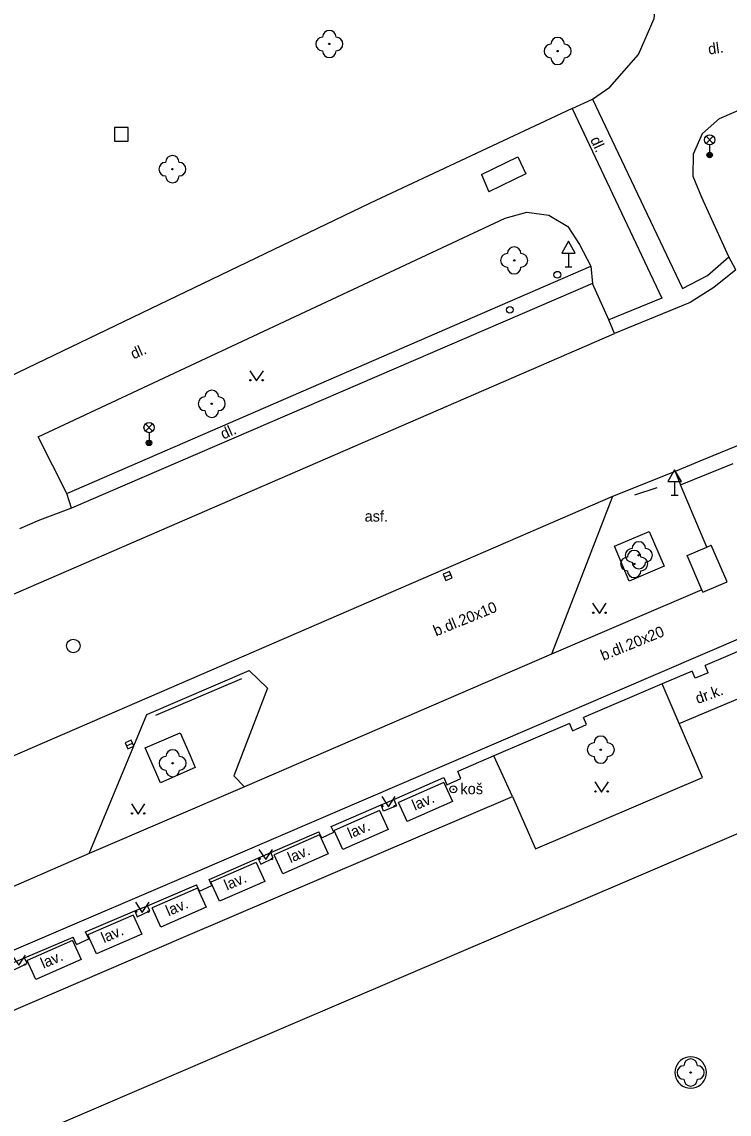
# Model space of a CAD drawing. Extents: x -599770 to -598493, y -1162076 to -1159209.
# Drawn here: x -599378.07 to -599352.01, y -1161179.8 to -1161139.58 of the extents above; entities that cross this region are included whole.
import ezdxf

# ---------------------------------------------------------------- set-up
doc = ezdxf.new("R2010")
doc.units = 0
doc.layers.add('Podklad', color=7, linetype='Continuous')

msp = doc.modelspace()

# ---------------------------------------------------------------- linework, layer by layer
at = {"layer": 'Podklad'}
for p, q in [((-599352.863, -1161144.05), (-599352.598, -1161143.785)), ((-599352.863, -1161143.785), (-599352.598, -1161144.05)), ((-599352.73, -1161144.105), (-599352.73, -1161144.48)), ((-599357.93, -1161148.091), (-599357.93, -1161148.6)), ((-599358.055, -1161148.6), (-599357.805, -1161148.6)), ((-599373.512, -1161154.65), (-599373.247, -1161154.385)), ((-599373.512, -1161154.385), (-599373.247, -1161154.65)), ((-599373.38, -1161154.705), (-599373.38, -1161155.08)), ((-599354.02, -1161156.501), (-599354.02, -1161157.01)), ((-599354.145, -1161157.01), (-599353.895, -1161157.01)), ((-599362.495, -1161160.029), (-599362.265, -1161159.931)), ((-599374.215, -1161166.24), (-599373.985, -1161166.14))]:
    msp.add_line(p, q, dxfattribs=at)
for points in [[(-599357.05, -1161142.42), (-599356.41, -1161141.98), (-599355.35, -1161140.78), (-599354.77, -1161139.45), (-599354.63, -1161138.01), (-599354.97, -1161136.59), (-599355.76, -1161135.24)], [(-599352.37, -1161143.13), (-599349.1, -1161141.72)], [(-599357.79, -1161142.77), (-599357.05, -1161142.42)], [(-599357.05, -1161142.42), (-599353.73, -1161149.4)], [(-599357.79, -1161142.77), (-599365.23, -1161146.25), (-599382.09, -1161154.35)], [(-599357.79, -1161142.77), (-599354.49, -1161149.75)], [(-599353.02, -1161146.04), (-599353.34, -1161145.27), (-599353.33, -1161144.44), (-599352.99, -1161143.69), (-599352.37, -1161143.13)], [(-599361.14, -1161145.2), (-599359.8, -1161144.55), (-599359.5, -1161145.17), (-599360.87, -1161145.83)], [(-599361.14, -1161145.2), (-599360.87, -1161145.83)], [(-599352.03, -1161148.23), (-599353.02, -1161146.04)], [(-599360.26, -1161146.81), (-599359.47, -1161146.59), (-599358.66, -1161146.69), (-599357.96, -1161147.11), (-599357.52, -1161147.77)], [(-599376.41, -1161156.95), (-599377.46, -1161154.86), (-599360.26, -1161146.81)], [(-599357.52, -1161147.77), (-599357.11, -1161148.57)], [(-599353.73, -1161149.4), (-599352.81, -1161148.92), (-599352.03, -1161148.23)], [(-599351.77, -1161148.71), (-599352.03, -1161148.23)], [(-599376.41, -1161156.95), (-599357.11, -1161148.57)], [(-599357.11, -1161148.57), (-599357.04, -1161149.21)], [(-599351.77, -1161148.71), (-599352.58, -1161149.36), (-599353.45, -1161149.91)], [(-599357.04, -1161149.21), (-599376.23, -1161157.49)], [(-599356.45, -1161150.55), (-599357.04, -1161149.21)], [(-599354.49, -1161149.75), (-599356.45, -1161150.55)], [(-599353.45, -1161149.91), (-599356.23, -1161151.05)], [(-599356.23, -1161151.05), (-599356.45, -1161150.55)], [(-599400.774, -1161170.362), (-599400.69, -1161170.326), (-599356.23, -1161151.05)], [(-599369.67, -1161152.425), (-599369.42, -1161152.8), (-599369.17, -1161152.425)], [(-599350.31, -1161154.61), (-599353.09, -1161155.75)], [(-599353.09, -1161155.75), (-599354, -1161156.13)], [(-599353.8, -1161156.62), (-599351.87, -1161155.84)], [(-599354, -1161156.13), (-599356.31, -1161157.06)], [(-599354, -1161156.13), (-599353.8, -1161156.62)], [(-599355.49, -1161157), (-599354.66, -1161156.72)], [(-599352.84, -1161158.92), (-599353.8, -1161156.62)], [(-599356.31, -1161157.06), (-599390.54, -1161171.87)], [(-599376.23, -1161157.49), (-599376.41, -1161156.95)], [(-599356.31, -1161157.06), (-599358.55, -1161162.86)], [(-599376.23, -1161157.49), (-599377.42, -1161157.93)], [(-599377.42, -1161157.93), (-599378.15, -1161158.25)], [(-599354.96, -1161158.34), (-599354.4, -1161159.62), (-599355.69, -1161160.17), (-599356.24, -1161158.89), (-599354.96, -1161158.34)], [(-599353.56, -1161159.23), (-599352.84, -1161158.92)], [(-599352.84, -1161158.92), (-599352.67, -1161158.85)], [(-599352.09, -1161160.2), (-599352.67, -1161158.85)], [(-599353.02, -1161160.49), (-599353.56, -1161159.23)], [(-599352.98, -1161160.58), (-599352.09, -1161160.2)], [(-599353.02, -1161160.49), (-599358.55, -1161162.86)], [(-599352.98, -1161160.58), (-599353.02, -1161160.49)], [(-599357.04, -1161160.985), (-599356.79, -1161161.36), (-599356.54, -1161160.985)], [(-599371.84, -1161170.96), (-599351.32, -1161162.15)], [(-599351.14, -1161162.53), (-599352.9, -1161163.28)], [(-599358.55, -1161162.86), (-599369.86, -1161167.75)], [(-599375.58, -1161170.2), (-599373.46, -1161165.08), (-599369.69, -1161163.46), (-599369.02, -1161164.12), (-599370.26, -1161167.34), (-599369.86, -1161167.75)], [(-599353.38, -1161163.49), (-599354.48, -1161163.96), (-599357.38, -1161165.2)], [(-599353.27, -1161163.75), (-599353.38, -1161163.49)], [(-599352.78, -1161163.55), (-599353.27, -1161163.75)], [(-599352.78, -1161163.55), (-599352.9, -1161163.28)], [(-599373.13, -1161165.11), (-599369.96, -1161163.76)], [(-599353, -1161167.4), (-599353.85, -1161165.42), (-599354.48, -1161163.96)], [(-599353.85, -1161165.42), (-599350.52, -1161164.02)], [(-599357.89, -1161165.42), (-599360.68, -1161166.61)], [(-599357.89, -1161165.42), (-599357.78, -1161165.68)], [(-599357.78, -1161165.68), (-599357.27, -1161165.45)], [(-599357.27, -1161165.45), (-599357.38, -1161165.2)], [(-599373.52, -1161166.31), (-599372.23, -1161165.76)], [(-599372.23, -1161165.76), (-599371.87, -1161166.6)], [(-599371.87, -1161166.6), (-599371.68, -1161167.04), (-599372.96, -1161167.6), (-599373.52, -1161166.31)], [(-599360.68, -1161166.61), (-599362.01, -1161167.18)], [(-599359.99, -1161168.1), (-599360.68, -1161166.61)], [(-599361.9, -1161167.44), (-599362.01, -1161167.18)], [(-599366.67, -1161169.21), (-599364.83, -1161168.41), (-599364.36, -1161168.21), (-599362.52, -1161167.41)], [(-599362.52, -1161167.59), (-599364.19, -1161168.32)], [(-599362.52, -1161167.41), (-599362.41, -1161167.67)], [(-599362.52, -1161167.59), (-599362.2, -1161168.29)], [(-599362.41, -1161167.67), (-599361.9, -1161167.44)], [(-599359.14, -1161170.03), (-599353, -1161167.4)], [(-599356.96, -1161167.565), (-599356.71, -1161167.94), (-599356.46, -1161167.565)], [(-599369.86, -1161167.75), (-599375.58, -1161170.2)], [(-599374.03, -1161168.375), (-599373.78, -1161168.75), (-599373.53, -1161168.375)], [(-599372.11, -1161173.29), (-599359.99, -1161168.1)], [(-599364.81, -1161168.105), (-599364.56, -1161168.48), (-599364.31, -1161168.105)], [(-599364.36, -1161168.21), (-599364.27, -1161168.45)], [(-599363.87, -1161169.02), (-599364.19, -1161168.32)], [(-599362.2, -1161168.29), (-599363.87, -1161169.02)], [(-599359.99, -1161168.1), (-599359.14, -1161170.03)], [(-599358.15, -1161172.23), (-599348.68, -1161168.18)], [(-599364.89, -1161168.62), (-599366.56, -1161169.35)], [(-599364.89, -1161168.62), (-599364.57, -1161169.32)], [(-599364.74, -1161168.65), (-599364.83, -1161168.41)], [(-599364.27, -1161168.45), (-599364.74, -1161168.65)], [(-599371.17, -1161171.16), (-599369.37, -1161170.38), (-599368.89, -1161170.17), (-599367.12, -1161169.41)], [(-599367.1, -1161169.52), (-599368.77, -1161170.25)], [(-599367.02, -1161169.63), (-599367.12, -1161169.41)], [(-599367.1, -1161169.52), (-599366.78, -1161170.22)], [(-599367.02, -1161169.63), (-599366.57, -1161169.42)], [(-599366.57, -1161169.42), (-599366.67, -1161169.21)], [(-599366.24, -1161170.05), (-599366.56, -1161169.35)], [(-599364.57, -1161169.32), (-599366.24, -1161170.05)], [(-599375.58, -1161170.2), (-599380.69, -1161172.42)], [(-599369.37, -1161170.38), (-599369.26, -1161170.59)], [(-599369.33, -1161170.055), (-599369.08, -1161170.43), (-599368.83, -1161170.055)], [(-599369.26, -1161170.59), (-599368.81, -1161170.37)], [(-599368.81, -1161170.37), (-599368.89, -1161170.17)], [(-599368.45, -1161170.95), (-599368.77, -1161170.25)], [(-599366.78, -1161170.22), (-599368.45, -1161170.95)], [(-599369.44, -1161170.53), (-599371.11, -1161171.26)], [(-599369.44, -1161170.53), (-599369.12, -1161171.23)], [(-599389.49, -1161178.52), (-599371.84, -1161170.96)], [(-599371.07, -1161171.38), (-599371.17, -1161171.16)], [(-599375.72, -1161173.09), (-599373.9, -1161172.32), (-599373.44, -1161172.13), (-599371.63, -1161171.36)], [(-599371.59, -1161171.48), (-599373.26, -1161172.21)], [(-599371.52, -1161171.59), (-599371.63, -1161171.36)], [(-599371.59, -1161171.48), (-599371.27, -1161172.18)], [(-599371.52, -1161171.59), (-599371.07, -1161171.38)], [(-599370.79, -1161171.96), (-599371.11, -1161171.26)], [(-599369.12, -1161171.23), (-599370.79, -1161171.96)], [(-599373.88, -1161171.995), (-599373.63, -1161172.37), (-599373.38, -1161171.995)], [(-599373.9, -1161172.32), (-599373.82, -1161172.53)], [(-599373.82, -1161172.53), (-599373.35, -1161172.32)], [(-599373.35, -1161172.32), (-599373.44, -1161172.13)], [(-599372.94, -1161172.91), (-599373.26, -1161172.21)], [(-599371.27, -1161172.18), (-599372.94, -1161172.91)], [(-599358.15, -1161172.23), (-599370.21, -1161177.38)], [(-599373.97, -1161172.47), (-599375.64, -1161173.2)], [(-599373.97, -1161172.47), (-599373.65, -1161173.17)], [(-599375.6, -1161173.35), (-599375.72, -1161173.09)], [(-599375.32, -1161173.9), (-599375.64, -1161173.2)], [(-599373.65, -1161173.17), (-599375.32, -1161173.9)], [(-599389.15, -1161180.61), (-599372.11, -1161173.29)], [(-599380.22, -1161175), (-599378.43, -1161174.24), (-599377.97, -1161174.05), (-599376.18, -1161173.29)], [(-599376.2, -1161173.41), (-599377.87, -1161174.14)], [(-599376.2, -1161173.41), (-599375.88, -1161174.11)], [(-599376.05, -1161173.56), (-599376.18, -1161173.29)], [(-599376.05, -1161173.56), (-599375.6, -1161173.35)], [(-599378.43, -1161173.945), (-599378.18, -1161174.32), (-599377.93, -1161173.945)], [(-599378.33, -1161174.47), (-599377.87, -1161174.26)], [(-599377.87, -1161174.26), (-599377.97, -1161174.05)], [(-599377.55, -1161174.84), (-599377.87, -1161174.14)], [(-599375.88, -1161174.11), (-599377.55, -1161174.84)], [(-599370.21, -1161177.38), (-599387.38, -1161184.75)], [(-599352.852, -1161178.27), (-599352.861, -1161178.17), (-599352.887, -1161178.072), (-599352.93, -1161177.981), (-599352.987, -1161177.899), (-599353.059, -1161177.827), (-599353.141, -1161177.77), (-599353.232, -1161177.727), (-599353.33, -1161177.701), (-599353.43, -1161177.692), (-599353.53, -1161177.701), (-599353.628, -1161177.727), (-599353.719, -1161177.77), (-599353.801, -1161177.827), (-599353.873, -1161177.899), (-599353.93, -1161177.981), (-599353.973, -1161178.072), (-599353.999, -1161178.17), (-599354.008, -1161178.27), (-599353.999, -1161178.37), (-599353.973, -1161178.468), (-599353.93, -1161178.559), (-599353.873, -1161178.641), (-599353.801, -1161178.713), (-599353.719, -1161178.77), (-599353.628, -1161178.813), (-599353.53, -1161178.839), (-599353.43, -1161178.848), (-599353.33, -1161178.839), (-599353.232, -1161178.813), (-599353.141, -1161178.77), (-599353.059, -1161178.713), (-599352.987, -1161178.641), (-599352.93, -1161178.559), (-599352.887, -1161178.468), (-599352.861, -1161178.37), (-599352.852, -1161178.27)]]:
    msp.add_lwpolyline(points, dxfattribs=at)
for points in [[(-599374.65, -1161143.97), (-599374.15, -1161143.97), (-599374.15, -1161143.47), (-599374.65, -1161143.47)], [(-599358.18, -1161148.091), (-599357.68, -1161148.091), (-599357.93, -1161147.658)], [(-599354.27, -1161156.501), (-599353.77, -1161156.501), (-599354.02, -1161156.068)], [(-599362.446, -1161160.144), (-599362.216, -1161160.046), (-599362.314, -1161159.816), (-599362.544, -1161159.914)], [(-599374.165, -1161166.354), (-599373.936, -1161166.255), (-599374.035, -1161166.026), (-599374.264, -1161166.125)]]:
    msp.add_lwpolyline(points, close=True, dxfattribs=at)
for centre, radius in [((-599366.74, -1161140.39), 0.025), ((-599358.33, -1161140.65), 0.025), ((-599352.73, -1161143.918), 0.188), ((-599352.73, -1161144.48), 0.1), ((-599352.73, -1161144.48), 0.0723), ((-599352.73, -1161144.48), 0.0438), ((-599372.52, -1161145), 0.025), ((-599359.93, -1161148.36), 0.025), ((-599358.34, -1161148.89), 0.125), ((-599360.09, -1161150.18), 0.125), ((-599369.645, -1161152.775), 0.025), ((-599369.195, -1161152.775), 0.025), ((-599371.07, -1161153.64), 0.025), ((-599373.38, -1161154.517), 0.188), ((-599373.38, -1161155.08), 0.1), ((-599373.38, -1161155.08), 0.0723), ((-599373.38, -1161155.08), 0.0438), ((-599355.51, -1161159.54), 0.025), ((-599355.34, -1161159.22), 0.025), ((-599357.015, -1161161.335), 0.025), ((-599356.565, -1161161.335), 0.025), ((-599376.17, -1161162.56), 0.25), ((-599356.74, -1161166.38), 0.025), ((-599372.51, -1161166.88), 0.025), ((-599362.17, -1161167.84), 0.125), ((-599362.17, -1161167.84), 0.0152), ((-599356.935, -1161167.915), 0.025), ((-599356.485, -1161167.915), 0.025), ((-599374.005, -1161168.725), 0.025), ((-599373.555, -1161168.725), 0.025), ((-599364.785, -1161168.455), 0.025), ((-599364.335, -1161168.455), 0.025), ((-599369.305, -1161170.405), 0.025), ((-599368.855, -1161170.405), 0.025), ((-599373.855, -1161172.345), 0.025), ((-599373.405, -1161172.345), 0.025), ((-599377.955, -1161174.295), 0.025), ((-599353.43, -1161178.27), 0.025)]:
    msp.add_circle(centre, radius, dxfattribs=at)
for centre, start, end in [((-599366.99, -1161140.39), 90, 270), ((-599366.74, -1161140.14), 0, 180), ((-599366.49, -1161140.39), 270, 90), ((-599358.33, -1161140.4), 0, 180), ((-599358.58, -1161140.65), 90, 270), ((-599358.08, -1161140.65), 270, 90), ((-599366.74, -1161140.64), 180, 0), ((-599358.33, -1161140.9), 180, 0), ((-599372.52, -1161144.75), 0, 180), ((-599372.77, -1161145), 90, 270), ((-599372.27, -1161145), 270, 90), ((-599372.52, -1161145.25), 180, 0), ((-599359.93, -1161148.11), 0, 180), ((-599360.18, -1161148.36), 90, 270), ((-599359.68, -1161148.36), 270, 90), ((-599359.93, -1161148.61), 180, 0), ((-599371.32, -1161153.64), 90, 270), ((-599371.07, -1161153.39), 0, 180), ((-599370.82, -1161153.64), 270, 90), ((-599371.07, -1161153.89), 180, 0), ((-599355.34, -1161158.97), 0, 180), ((-599355.59, -1161159.22), 90, 270), ((-599355.51, -1161159.29), 0, 180), ((-599355.09, -1161159.22), 270, 90), ((-599355.76, -1161159.54), 90, 270), ((-599355.34, -1161159.47), 180, 0), ((-599355.26, -1161159.54), 270, 90), ((-599355.51, -1161159.79), 180, 0), ((-599356.74, -1161166.13), 0, 180), ((-599372.51, -1161166.63), 0, 180), ((-599356.99, -1161166.38), 90, 270), ((-599356.49, -1161166.38), 270, 90), ((-599372.76, -1161166.88), 90, 270), ((-599372.26, -1161166.88), 270, 90), ((-599356.74, -1161166.63), 180, 0), ((-599372.51, -1161167.13), 180, 0), ((-599353.68, -1161178.27), 90, 270), ((-599353.43, -1161178.02), 0, 180), ((-599353.18, -1161178.27), 270, 90), ((-599353.43, -1161178.52), 180, 0)]:
    msp.add_arc(centre, 0.25, start, end, dxfattribs=at)

# ---------------------------------------------------------------- texts
for s, rotation, p in [('dl.', 7.88, (-599352.76, -1161140.78)), ('dl.', 294.65, (-599357.14, -1161143.91)), ('dl.', 24.17, (-599373.95, -1161152.01)), ('dl.', 24.17, (-599370.64, -1161154.96)), ('b.dl.20x10', 22.1484, (-599362.81, -1161162.21)), ('b.dl.20x20', 22.1484, (-599356.65, -1161163.11)), ('dr.k.', 20.0372, (-599353.17, -1161164.7)), ('lav.', 23.2819, (-599363.59, -1161168.63)), ('lav.', 23.2819, (-599365.96, -1161169.66)), ('lav.', 23.2819, (-599368.17, -1161170.56)), ('lav.', 23.2819, (-599370.51, -1161171.57)), ('lav.', 23.2819, (-599372.66, -1161172.52)), ('lav.', 23.2819, (-599375.04, -1161173.51)), ('lav.', 23.2819, (-599377.27, -1161174.45))]:
    msp.add_text(s, height=0.4, rotation=rotation, dxfattribs=at).set_placement(p)
for s, p in [('asf.', (-599365.44, -1161157.98)), ('koš', (-599361.91, -1161168.02))]:
    msp.add_text(s, height=0.4, dxfattribs=at).set_placement(p)

doc.saveas('drawing.dxf')
